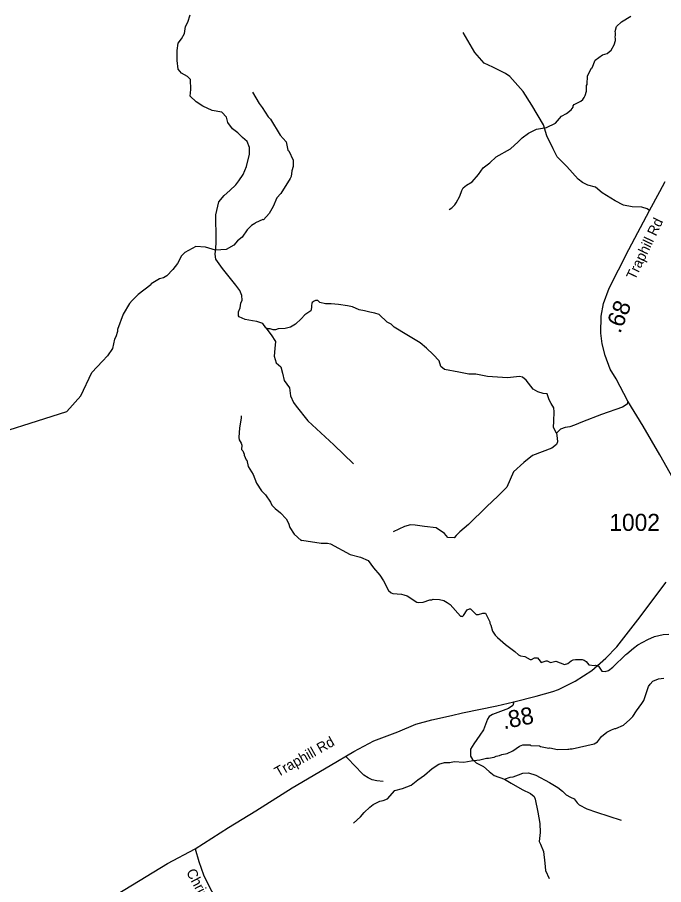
# Model space of a CAD drawing. Extents: x 1248224 to 1454986, y 825081 to 985870.
# Drawn here: x 1389518 to 1394263, y 938542 to 944912 of the extents above; entities that cross this region are included whole.
import ezdxf

# ---------------------------------------------------------------- set-up
doc = ezdxf.new("R2010")
doc.units = 0
for name, color, linetype in [('Exist Hydrographic Creek Single Shore', 7, 'Continuous'), ('Exist Hydrographic Misc Water Feature', 7, 'Continuous'), ('Exist Road Non-System Type 51', 7, 'Continuous'), ('Exist Road Secondary Mileage Hundredths English Label', 7, 'Continuous'), ('Exist Road Secondary Type 51 Attributed', 7, 'Continuous'), ('Exist Road Secondary Type 51 Label', 7, 'Continuous'), ('Exist Road Secondary Type 51 Number Label', 7, 'Continuous')]:
    doc.layers.add(name, color=color, linetype=linetype)

msp = doc.modelspace()

# ---------------------------------------------------------------- linework, layer by layer
at = {"layer": 'Exist Hydrographic Creek Single Shore'}
msp.add_lwpolyline([(1389186.2, 941797.1), (1389881.5, 942015.8), (1389984.4, 942132), (1390063.5, 942304.3)], dxfattribs=at)
at = {"layer": 'Exist Hydrographic Misc Water Feature'}
for points in [[(1392687.2, 943499.4), (1392707.5, 943512.8), (1392730.1, 943534.2), (1392740.4, 943550), (1392765.7, 943597.4), (1392780.6, 943641), (1392791.2, 943660.7), (1392815.6, 943680.1), (1392856.2, 943703.2), (1392902.5, 943757.3), (1392936.7, 943805.8), (1392987.5, 943842.2), (1393032.6, 943886.8), (1393138, 943946.2), (1393195.3, 943996.7), (1393224, 944028), (1393270.9, 944060.9), (1393329.6, 944091.4), (1393402.6, 944103), (1393468.1, 944135.3), (1393511.9, 944186.9), (1393550.4, 944206), (1393583.1, 944233.1), (1393597.5, 944252.7), (1393599.8, 944262.7), (1393606, 944270.6), (1393654.7, 944297.3), (1393668.9, 944309), (1393679.3, 944322.7), (1393687.7, 944338.5), (1393696.4, 944370.3), (1393697.3, 944410.3), (1393701.5, 944418.2), (1393703, 944482.2), (1393732.5, 944537.4), (1393737.6, 944540.6), (1393760.3, 944597.7), (1393814.8, 944635.3), (1393847.1, 944646.6), (1393877.7, 944669.8), (1393900.6, 944709.3), (1393909.3, 944741), (1393909.7, 944757), (1393905.9, 944767.2), (1393910.4, 944781), (1393910.7, 944797), (1393907, 944807.1), (1393915.9, 944844.9), (1393952.7, 944878), (1394022.8, 944921.5)], [(1391245.1, 944363.3), (1391293, 944280), (1391316.3, 944249.5), (1391358.7, 944182.3), (1391376.2, 944164), (1391447.5, 944046.2), (1391490.2, 943997.1), (1391504.8, 943936.7), (1391510.3, 943932.3), (1391543, 943863.8), (1391541.9, 943815.8), (1391533.1, 943784), (1391528.1, 943744), (1391521.8, 943728.3), (1391451, 943618), (1391422.3, 943586.7), (1391394.8, 943523.4), (1391365.5, 943472.1), (1391324.4, 943425.1), (1391319, 943426.3), (1391265.9, 943402.5), (1391261.7, 943396.7), (1391237.4, 943383.3), (1391204.7, 943352.1), (1391167.2, 943297), (1391134.6, 943269.9), (1391107.9, 943238.5), (1391051.1, 943207.9), (1390972.2, 943201.2), (1390899.4, 943223.7), (1390827.6, 943229.5), (1390746.5, 943183.5), (1390721.9, 943160.1), (1390692.6, 943104.8), (1390659.5, 943059.7), (1390614.3, 943012.7), (1390590, 942999.4), (1390561.8, 942992), (1390500.9, 942953.6), (1390498.4, 942948), (1390403.7, 942877.3), (1390360, 942833.1), (1390341.4, 942809.5), (1390295.5, 942730.7), (1390252.8, 942619.7), (1390252.4, 942603.7), (1390239.5, 942564.1), (1390231.1, 942548.3), (1390217.4, 942480.6), (1390180.1, 942425.5), (1390143.2, 942386.4), (1390063.5, 942304.3)], [(1391160.5, 941985.1), (1391162.1, 941969.1), (1391148.4, 941897.4), (1391142.7, 941825.5), (1391146.3, 941809.4), (1391161.6, 941785.1), (1391165.2, 941769), (1391164.5, 941737), (1391172.3, 941728.8), (1391183.7, 941704.5), (1391183.6, 941696.5), (1391196.7, 941662.2), (1391202.6, 941660), (1391213.5, 941611.7), (1391248.2, 941554.8), (1391274.5, 941490.3), (1391309.3, 941435.3), (1391338.5, 941404.6), (1391375.2, 941351.6), (1391386.7, 941329.4), (1391410.2, 941304.8), (1391449.3, 941271.9), (1391490.3, 941228.8), (1391507.5, 941196.3), (1391518.7, 941164.1), (1391549.6, 941115.3), (1391600.4, 941070), (1391606.1, 941071.4), (1391748, 941050.3), (1391794, 941049.2), (1391815.9, 941044.7), (1391962.1, 940967), (1392037.6, 940947.1), (1392093, 940921.7), (1392131.7, 940868.7), (1392178.4, 940815.5), (1392205.9, 940773.2)], [(1392205.9, 940773.2), (1392241.6, 940701.9), (1392261.3, 940685.5), (1392275.2, 940681.1), (1392339, 940675.6), (1392354.9, 940671.2), (1392378.7, 940662.6), (1392449.7, 940616.7), (1392465.6, 940614.4), (1392497.7, 940615.6), (1392546, 940634.4), (1392562, 940634), (1392570.1, 940637.8), (1392618.1, 940636.6), (1392649.9, 940627.8), (1392673.7, 940615.2), (1392695.2, 940598.7), (1392771.2, 940514.7), (1392779.2, 940512.6), (1392787.2, 940512.4), (1392793.3, 940518.2), (1392820.3, 940559.5), (1392836.5, 940567.1), (1392844.5, 940566.9), (1392850.4, 940562.8), (1392887.6, 940525.9), (1392903.6, 940525.5), (1392935.7, 940536.7), (1392956, 940535.5), (1392986.2, 940471.4), (1392986, 940463.4), (1392993.7, 940447.2), (1393006.6, 940402.9), (1393025.9, 940374.4), (1393043.4, 940355.9), (1393102.2, 940306.5), (1393171, 940254.7), (1393196.5, 940230.1), (1393212.3, 940221.7), (1393244.1, 940216.9), (1393283.6, 940196), (1393291.6, 940195.8), (1393315.9, 940207.1), (1393335.9, 940206.6), (1393347.6, 940196.4), (1393362.8, 940172.4), (1393399.4, 940185), (1393407.4, 940184.8), (1393431, 940172.3), (1393471.3, 940183.3), (1393534.7, 940157.6), (1393559, 940167.1), (1393583.4, 940186.4), (1393599.6, 940192.1), (1393615.7, 940195.7), (1393663.7, 940194.4), (1393679.6, 940190), (1393693.3, 940179.7), (1393714.7, 940155.2), (1393754.6, 940152.2), (1393762.7, 940153.9), (1393778.6, 940149.5), (1393784.5, 940145.4), (1393809.6, 940108.8), (1393833.6, 940106.2), (1393857.8, 940115.6), (1393890.4, 940138.8), (1393984.6, 940232.5), (1393992.7, 940236.3), (1394041.7, 940279), (1394074.3, 940302.2), (1394147.3, 940342.4), (1394195.8, 940365.2), (1394260.2, 940379.6), (1394300.2, 940380.6)], [(1393559.4, 939536.5), (1393567.7, 939536.7), (1393575.8, 939540.5), (1393591.8, 939540.1), (1393752.8, 939576.1), (1393777.1, 939589.5), (1393806, 939628.8), (1393846.8, 939661.8), (1393879.2, 939679), (1393903.5, 939688.4), (1393911.5, 939688.2), (1393968.1, 939712.8), (1394015, 939753.6), (1394035.6, 939777.1), (1394062.6, 939818.5), (1394103.9, 939871.4), (1394116.4, 939895.2), (1394152.9, 939996.2), (1394163.4, 940014), (1394183.9, 940035.4), (1394224.3, 940052.4), (1394264.5, 940059.4)], [(1391986.5, 938994.1), (1392037.5, 939038.8), (1392064.4, 939072.2), (1392105.3, 939111.1), (1392129.8, 939130.5), (1392178.4, 939155.3), (1392202.5, 939158.7), (1392234.8, 939171.9), (1392288.2, 939232.6), (1392344.6, 939247.2), (1392409.3, 939273.5), (1392458.2, 939312.4), (1392507, 939345.1), (1392564.2, 939395.7), (1392613, 939426.5), (1392653.3, 939439.5), (1392693.3, 939438.5), (1392725.5, 939445.7), (1392796.9, 939440.3), (1392849.6, 939450.6), (1392914.1, 939457.8), (1392962.1, 939471.8), (1392978.1, 939471.4), (1393018.3, 939478.4), (1393034.5, 939486), (1393058.6, 939489.5), (1393074.8, 939497), (1393114.9, 939504), (1393155.5, 939525), (1393204.3, 939559.8), (1393228.5, 939569.2), (1393282.5, 939569.8), (1393288.3, 939563.7), (1393352.3, 939562.1), (1393358.5, 939557.4), (1393419.9, 939544.4), (1393427.3, 939546.3), (1393483.6, 939534.8), (1393559.4, 939536.5)]]:
    msp.add_lwpolyline(points, dxfattribs=at)
at = {"layer": 'Exist Road Non-System Type 51'}
for points in [[(1391342.2, 942630.2), (1391319.1, 942664.4), (1391275.4, 942678.9), (1391243.3, 942681.9), (1391190.9, 942693.5), (1391147.2, 942711), (1391141.4, 942719.7), (1391141.4, 942748.9), (1391153.1, 942778), (1391158.9, 942813), (1391167.6, 942833.4), (1391164.7, 942868.4), (1391150.1, 942906.3), (1391121, 942944.2), (1391024.9, 943066.6), (1390975.4, 943136.6), (1390969.6, 943171.5), (1390975.4, 943215.3), (1390978.3, 943259), (1390978.3, 943346.4), (1390975.4, 943396), (1390975.4, 943460.1), (1390995.8, 943556.3), (1391036.6, 943603.9), (1391077.4, 943638.9), (1391121.1, 943682.6), (1391144.4, 943711.7), (1391176.4, 943758.4), (1391199.7, 943816.7), (1391223, 943907), (1391223, 943956.6), (1391205.6, 944000.3), (1391170.6, 944029.4), (1391135.7, 944064.4), (1391097.8, 944093.6), (1391062.8, 944140.2), (1391054.1, 944178.1), (1391019.1, 944216), (1390949.2, 944227.7), (1390879.3, 944259.7), (1390829.8, 944291.8), (1390786.1, 944332.6), (1390792, 944382.1), (1390789, 944455), (1390765.7, 944478.3), (1390722.1, 944501.6), (1390698.8, 944530.8), (1390690, 944594.9), (1390690, 944667.8), (1390698.8, 944723.2), (1390722.6, 944753.1), (1390745.9, 944793.9), (1390751.8, 944843.5), (1390769.2, 944875.5), (1390786.7, 944930.9)], [(1394158.5, 943493.3), (1394141.8, 943506), (1394102, 943516.5), (1394030.7, 943520.7), (1393967.8, 943531.2), (1393907, 943564.8), (1393812.7, 943623.5), (1393762.4, 943663.4), (1393705.8, 943680.1), (1393668.1, 943699), (1393634.5, 943724.2), (1393552.8, 943816.5), (1393481.5, 943887.8), (1393452.2, 943946.5), (1393406.1, 944040.9), (1393379.8, 944121.7), (1393295.9, 944266.5), (1393230.9, 944367.2), (1393172.2, 944434.3), (1393134.5, 944478.3), (1393101, 944499.3), (1393008.7, 944545.5), (1392945.9, 944574.8), (1392876.7, 944652.4), (1392790.7, 944801.4)], [(1392284, 942635.5), (1392262.6, 942659.3), (1392233.5, 942673.9), (1392175.2, 942729.3), (1392143.2, 942738), (1392105.3, 942746.8), (1392067.5, 942755.5), (1392026.7, 942764.3), (1391977.2, 942784.7), (1391942.2, 942793.4), (1391875.2, 942802.1), (1391822.8, 942808), (1391779.1, 942808), (1391738.3, 942816.7), (1391723.8, 942831.3), (1391706.3, 942831.3), (1391697.6, 942828.4), (1391683, 942816.7), (1391680.1, 942810.9), (1391677.2, 942796.3), (1391677.2, 942781.7), (1391671.4, 942755.5), (1391627.7, 942726.4), (1391601.5, 942697.2), (1391560.7, 942659.3), (1391522.8, 942636), (1391484.9, 942627.3), (1391432.5, 942624.3), (1391412.1, 942615.6), (1391394.7, 942615.6), (1391374.3, 942624.3), (1391356.8, 942624.3), (1391342.2, 942630.2)], [(1391342.2, 942630.2), (1391380.1, 942580.6), (1391412.1, 942531.1), (1391409.2, 942478.6), (1391403.4, 942423.2), (1391418, 942373.7), (1391452.9, 942344.5), (1391464.6, 942297.9), (1391476.2, 942245.4), (1391517, 942190), (1391522.8, 942131.7), (1391546.1, 942082.2), (1391563.6, 942056), (1391651, 941948.1), (1391840.3, 941773.2), (1391985.6, 941631.3)], [(1393475.5, 941857.5), (1393455, 941900), (1393457.1, 941946.1), (1393459.2, 942015.3), (1393457.1, 942042.6), (1393436.1, 942076.2), (1393423.5, 942103.4), (1393408.9, 942145.4), (1393379.5, 942149.6), (1393339.7, 942160.1), (1393304.1, 942181.1), (1393253.8, 942246.1), (1393226.5, 942269.2), (1393205.6, 942273.4), (1393117.5, 942265), (1392968.7, 942273.4), (1392884.8, 942290.1), (1392832.4, 942292.2), (1392759.1, 942304.8), (1392654.3, 942325.8), (1392627.7, 942348.1), (1392615.2, 942387.9), (1392571.2, 942436.2), (1392520.8, 942482.3), (1392474.7, 942520.1), (1392378.3, 942580.9), (1392284, 942635.5)], [(1394000.7, 942093.7), (1393995.3, 942071.4), (1393961.8, 942048.4), (1393806.7, 941995.9), (1393666.2, 941941.4), (1393609.6, 941916.2), (1393574, 941903.6), (1393540.4, 941899.4), (1393504.8, 941886.8), (1393475.5, 941857.5)], [(1393475.5, 941857.5), (1393480.1, 941822.2), (1393484.2, 941794.9), (1393475.9, 941773.9), (1393442.3, 941746.7), (1393299.8, 941694.2), (1393236.9, 941641.8), (1393161.4, 941572.6), (1393111.7, 941460.6), (1393048.8, 941397.7), (1392962.9, 941315.9), (1392830.8, 941185.8), (1392765.9, 941133.4), (1392740.7, 941106.1), (1392723.9, 941089.3), (1392677.8, 941091.4), (1392654.8, 941120.8), (1392591.9, 941162.7), (1392508, 941171.1), (1392438.9, 941181.6), (1392403.2, 941183.7), (1392359.2, 941171.1), (1392277.5, 941133.4)], [(1393163.9, 939884.1), (1393156, 939856.7), (1393124.4, 939835.6), (1393005.6, 939790.7), (1392981.9, 939777.5), (1392968.7, 939756.4), (1392939.7, 939679.8), (1392913.3, 939640.2), (1392868.4, 939576.8), (1392844.7, 939537.2), (1392844.7, 939484.4), (1392860.5, 939460.6), (1392886.9, 939436.9), (1392939.7, 939410.5), (1392981.9, 939373.5), (1393018.8, 939344.5), (1393094.7, 939317.7)], [(1392202.7, 939299.2), (1392156.8, 939304.2), (1392123, 939312.8), (1392093.2, 939327.5), (1392061.6, 939346.1), (1392040, 939368.6), (1392008.7, 939401.2), (1391932.2, 939480.8)], [(1393094.7, 939317.7), (1393136.6, 939330.3), (1393157.6, 939334.5), (1393197.4, 939347.1), (1393228.8, 939359.7), (1393270.8, 939363.9), (1393325.3, 939345), (1393425.9, 939292.6), (1393486.7, 939254.8), (1393520.2, 939227.6), (1393547.5, 939200.3), (1393578.9, 939183.5), (1393606.2, 939170.9), (1393627.1, 939141.5), (1393641.8, 939126.9), (1393698.4, 939099.6), (1393769.7, 939074.4), (1393952, 939015.7)], [(1393094.7, 939317.7), (1393142.9, 939286.3), (1393224.7, 939240.1), (1393285.4, 939210.8), (1393312.4, 939190.4), (1393320.8, 939169.4), (1393339.7, 939072.9), (1393354.4, 938991.1), (1393356.5, 938924), (1393348.1, 938858.9), (1393358.6, 938838.7), (1393381.6, 938784.2), (1393390, 938700.2), (1393396.3, 938645.7), (1393423.6, 938587)]]:
    msp.add_lwpolyline(points, dxfattribs=at)
at = {"layer": 'Exist Road Secondary Type 51 Attributed'}
for points in [[(1394332, 941525.7), (1394235.2, 941699.6), (1394112.8, 941909), (1394000.7, 942093.7), (1393913.9, 942257.7), (1393870.4, 942328.9), (1393832.9, 942427.7), (1393810.4, 942512.8), (1393801.5, 942591.8), (1393805.4, 942716.3), (1393820.2, 942811.2), (1393863.7, 942923), (1393930.8, 943057.4), (1394007.8, 943205.6), (1394158.5, 943493.3), (1394235.5, 943633.6), (1394275.2, 943705.7)], [(1390822.2, 938804.9), (1391067.6, 938960.9), (1391268.9, 939083.4), (1391535.5, 939253.3), (1391813.9, 939417.4), (1391987.6, 939520.1), (1392135.7, 939599.2), (1392310.6, 939663.5), (1392442.9, 939720.8), (1392561.3, 939752.4), (1392705.5, 939784.1), (1392786.4, 939803.8), (1393039.1, 939855.2), (1393163.9, 939884.1), (1393328.1, 939925.8), (1393450.5, 939959.4), (1393490, 939975.2), (1393614.4, 940036.5), (1393734.8, 940115.5), (1393839.5, 940204.5), (1393918.5, 940289.4), (1394073.9, 940487.7), (1394281.2, 940764.4)], [(1389446.5, 938007.4), (1389540.2, 938054.9), (1389746.1, 938171.7), (1390307.2, 938506.4), (1390619.7, 938696.7), (1390822.2, 938804.9)], [(1390822.2, 938804.9), (1390848.9, 938711.1), (1390885.2, 938613.4), (1390934, 938514.5), (1391081.7, 938254), (1391226.6, 938008.1), (1391346.8, 937772.6), (1391391.5, 937700.6), (1391436.5, 937645.5), (1391471.6, 937611.7), (1391511.6, 937582.9)]]:
    msp.add_lwpolyline(points, dxfattribs=at)

# ---------------------------------------------------------------- texts
at = {"layer": 'Exist Road Secondary Mileage Hundredths English Label'}
for s, rotation, p in [('.68', 68.77237, (1393943.6, 942584.4)), ('.88', 11.49158, (1393089.8, 939682.5))]:
    msp.add_text(s, height=125, rotation=rotation, dxfattribs=at).set_placement(p)
at = {"layer": 'Exist Road Secondary Type 51 Label'}
for s, rotation, p in [('Traphill Rd', 64.45673, (1394052.4, 942978)), ('Traphill Rd', 29.50273, (1391431.9, 939329.6)), ('Christian Home Rd', 298.065, (1390754.8, 938635))]:
    msp.add_text(s, height=75, rotation=rotation, dxfattribs=at).set_placement(p)
at = {"layer": 'Exist Road Secondary Type 51 Number Label'}
msp.add_text('1002', height=125, dxfattribs=at).set_placement((1393864.1, 941140))

doc.saveas('drawing.dxf')
